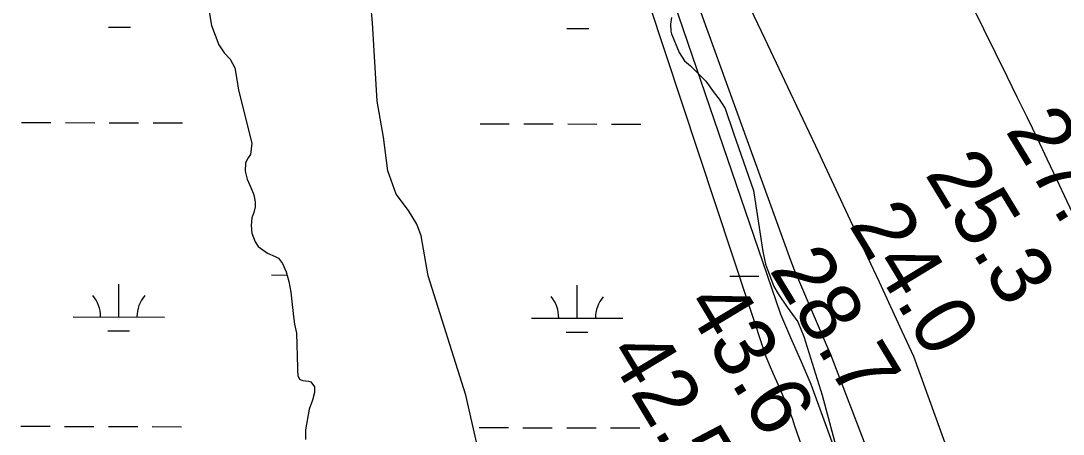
# Model space of a CAD drawing. Extents: x 3161615 to 3199515, y 867541 to 892976.
# Drawn here: x 3178713 to 3179855, y 883772 to 884225 of the extents above; entities that cross this region are included whole.
import ezdxf

# ---------------------------------------------------------------- set-up
doc = ezdxf.new("R2010")
doc.units = 0
for name, color, linetype in [('V-RIVR-RANG', 7, 'Continuous'), ('V-SITE-VEGE', 7, 'Continuous'), ('V-TOPO-MAJR', 7, 'Continuous'), ('V-TOPO-MINR', 7, 'Continuous'), ('V-TOPO-SHOR', 7, 'Continuous'), ('V-WETL-SWMP', 7, 'Continuous')]:
    doc.layers.add(name, color=color, linetype=linetype)

msp = doc.modelspace()

# ---------------------------------------------------------------- linework, layer by layer
at = {"layer": 'V-SITE-VEGE'}
for points in [[(3179235.7, 883661), (3179200.5, 883815.2), (3179159.4, 883945.7), (3179151.9, 883989.5), (3179146.9, 884002.2), (3179137.8, 884017.2), (3179124.3, 884035.2), (3179115.4, 884060.9), (3179110.4, 884097.7), (3179103.7, 884137.2), (3179098.6, 884222.7), (3179096.5, 884242.5)], [(3178919, 884239.3), (3178922.2, 884219.8), (3178930.2, 884198.6), (3178936.1, 884190), (3178942.5, 884182.9), (3178947.5, 884173.7), (3178950, 884160.8), (3178951.6, 884149.2), (3178966.3, 884091), (3178964.9, 884078.6), (3178962.4, 884075.1), (3178959.2, 884069.7), (3178959.1, 884060.3), (3178961.1, 884051.6), (3178965.1, 884042.4), (3178968.4, 884034.6), (3178970.1, 884026.9), (3178969.9, 884021.2), (3178968.4, 884015.3), (3178966.2, 884009.2), (3178965.4, 884001.1), (3178966.2, 883992.5), (3178970.1, 883982.9), (3178973.4, 883977.9), (3178983.3, 883970.8), (3178991.8, 883967.1), (3178995.4, 883965), (3178999.8, 883959.2), (3179003.9, 883950.2), (3179006.7, 883939.5), (3179008.9, 883927.9), (3179010.5, 883914.3)], [(3179426, 884228.8), (3179424.9, 884221.5), (3179425.2, 884213.8), (3179425.7, 884211), (3179434.1, 884190.2), (3179440, 884181.2), (3179446.7, 884175.7), (3179463.3, 884159), (3179472.5, 884146.2), (3179478.2, 884139.3), (3179484.7, 884129.2), (3179493.6, 884102.1), (3179515.8, 884039.3), (3179525.9, 883972.4), (3179528.9, 883958.7), (3179532.1, 883949.9), (3179538, 883934.2), (3179542.8, 883926), (3179552.7, 883911.5), (3179564.1, 883895.4), (3179570.7, 883879.2), (3179591, 883815.1), (3179625.6, 883685.9)], [(3179010.5, 883914.3), (3179012, 883901.3), (3179013.1, 883893), (3179015.1, 883883.1), (3179016.2, 883845.1), (3179016.2, 883842), (3179016.8, 883836.7), (3179018.5, 883832.6), (3179021.6, 883831.1), (3179028.2, 883830.5), (3179031, 883829.6), (3179034.8, 883824.4), (3179034.9, 883818.1), (3179032.6, 883809.7), (3179029.1, 883799.7), (3179024.9, 883777.3), (3179025, 883766.5)]]:
    msp.add_lwpolyline(points, dxfattribs=at)
at = {"layer": 'V-TOPO-MAJR'}
msp.add_lwpolyline([(3179131.1, 885053.4), (3179161.5, 884970.8), (3179284.5, 884648.5), (3179294.8, 884621.9), (3179305.3, 884595.5), (3179316, 884569.1), (3179327, 884542.8), (3179545.4, 883903.7), (3179556.3, 883878.2), (3179567.4, 883852.7), (3179578.5, 883827.3), (3179811.1, 883189.1)], dxfattribs=at)
at = {"layer": 'V-TOPO-MINR'}
for points in [[(3179091.8, 885461.7), (3179202.6, 884965.1), (3179220.4, 884903.6), (3179241.1, 884843), (3179263.9, 884783.1), (3179325.4, 884632.9), (3179329.9, 884622.1), (3179334.6, 884611.3), (3179339.4, 884600.6), (3179344.4, 884590), (3179500.2, 884263.7), (3179528, 884205.2), (3179555.7, 884146.7), (3179583.4, 884088.1), (3179610.9, 884029.5), (3179640.5, 883966.3), (3179653.2, 883939.2), (3179665.8, 883912.2), (3179678.3, 883885.1), (3179690.8, 883857.9), (3179846.8, 883426.7)], [(3179054.2, 885203.1), (3179268.1, 884628.2), (3179276.3, 884606.3), (3179284.7, 884584.4), (3179293.2, 884562.5), (3179301.9, 884540.8), (3179308.3, 884524.7), (3179313.6, 884510.9), (3179318.5, 884497), (3179322.9, 884482.9), (3179326.9, 884468.7), (3179529.2, 883857.4), (3179534.1, 883846), (3179539, 883834.5), (3179544, 883823.1), (3179549, 883811.7), (3179553.9, 883800.6), (3179556.3, 883794.7), (3179558.4, 883788.7), (3179560.1, 883782.6), (3179762.2, 883203.1)], [(3179137.5, 885109.7), (3179169.5, 885007), (3179204.9, 884905.4), (3179242.5, 884804.6), (3179307.3, 884639.8), (3179314.4, 884622), (3179321.7, 884604.3), (3179329.2, 884586.7), (3179336.8, 884569.2), (3179554.6, 883966.9), (3179559.5, 883954.1), (3179586.6, 883891), (3179591, 883880.9), (3179595.4, 883870.7), (3179599.8, 883860.6), (3179828.1, 883264.9)], [(3179979.2, 883766.2), (3179880.1, 883982.1), (3179869.6, 884005), (3179858.9, 884027.8), (3179848.2, 884050.6), (3179837.4, 884073.4), (3179826.6, 884096.1), (3179815.6, 884118.8), (3179804.6, 884141.4), (3179793.5, 884164), (3179527, 884705), (3179525, 884709.1), (3179523.1, 884713.2), (3179521.3, 884717.3), (3179519.6, 884721.5), (3179496.7, 884778.4), (3179489.4, 884798), (3179482.8, 884817.8)]]:
    msp.add_lwpolyline(points, dxfattribs=at)
at = {"layer": 'V-TOPO-SHOR'}
for points in [[(3179235.7, 883661), (3179200.5, 883815.2), (3179159.4, 883945.7), (3179151.9, 883989.5), (3179146.9, 884002.2), (3179137.8, 884017.2), (3179124.3, 884035.2), (3179115.4, 884060.9), (3179110.4, 884097.7), (3179103.7, 884137.2), (3179098.6, 884222.7), (3179096.5, 884242.5)], [(3178919, 884239.3), (3178922.2, 884219.8), (3178930.2, 884198.6), (3178936.1, 884190), (3178942.5, 884182.9), (3178947.5, 884173.7), (3178950, 884160.8), (3178951.6, 884149.2), (3178966.3, 884091), (3178964.9, 884078.6), (3178962.4, 884075.1), (3178959.2, 884069.7), (3178959.1, 884060.3), (3178961.1, 884051.6), (3178965.1, 884042.4), (3178968.4, 884034.6), (3178970.1, 884026.9), (3178969.9, 884021.2), (3178968.4, 884015.3), (3178966.2, 884009.2), (3178965.4, 884001.1), (3178966.2, 883992.5), (3178970.1, 883982.9), (3178973.4, 883977.9), (3178983.3, 883970.8), (3178991.8, 883967.1), (3178995.4, 883965), (3178999.8, 883959.2), (3179003.9, 883950.2), (3179006.7, 883939.5), (3179008.9, 883927.9), (3179010.5, 883914.3)], [(3179010.5, 883914.3), (3179012, 883901.3), (3179013.1, 883893), (3179015.1, 883883.1), (3179016.2, 883845.1), (3179016.2, 883842), (3179016.8, 883836.7), (3179018.5, 883832.6), (3179021.6, 883831.1), (3179028.2, 883830.5), (3179031, 883829.6), (3179034.8, 883824.4), (3179034.9, 883818.1), (3179032.6, 883809.7), (3179029.1, 883799.7), (3179024.9, 883777.3), (3179025, 883766.5)]]:
    msp.add_lwpolyline(points, dxfattribs=at)
at = {"layer": 'V-WETL-SWMP'}
for p, q in [((3178809.4, 884218.1), (3178833.4, 884218)), ((3179311.3, 884216.7), (3179335.3, 884216.7)), ((3178714.2, 884113.7), (3178746.2, 884113.6)), ((3178762.2, 884113.6), (3178794.2, 884113.5)), ((3178810.2, 884113.5), (3178842.2, 884113.4)), ((3178858.2, 884113.3), (3178890.2, 884113.2)), ((3179216.2, 884112.3), (3179248.2, 884112.3)), ((3179264.2, 884112.2), (3179296.2, 884112.1)), ((3179312.2, 884112.1), (3179344.2, 884112)), ((3179360.2, 884111.9), (3179392.2, 884111.9)), ((3178987.7, 883946.8), (3179004.8, 883946.7)), ((3179489.6, 883945.4), (3179521.6, 883945.3)), ((3178820.5, 883900.8), (3178820.6, 883936.8)), ((3179322.4, 883899.4), (3179322.5, 883935.4)), ((3178770.5, 883901), (3178870.5, 883900.7)), ((3179272.4, 883899.6), (3179372.4, 883899.3)), ((3178808.5, 883885.4), (3178832.5, 883885.4)), ((3179310.4, 883884), (3179334.4, 883884)), ((3178713.3, 883781.1), (3178745.3, 883781)), ((3178761.3, 883780.9), (3178793.3, 883780.8)), ((3178809.3, 883780.8), (3178841.3, 883780.7)), ((3178857.3, 883780.7), (3178889.3, 883780.6)), ((3179215.2, 883779.7), (3179247.2, 883779.6)), ((3179263.2, 883779.5), (3179295.2, 883779.4)), ((3179311.2, 883779.4), (3179343.2, 883779.3)), ((3179359.2, 883779.3), (3179391.2, 883779.2))]:
    msp.add_line(p, q, dxfattribs=at)
for points in [[(3179235.7, 883661), (3179200.5, 883815.2), (3179159.4, 883945.7), (3179151.9, 883989.5), (3179146.9, 884002.2), (3179137.8, 884017.2), (3179124.3, 884035.2), (3179115.4, 884060.9), (3179110.4, 884097.7), (3179103.7, 884137.2), (3179098.6, 884222.7), (3179096.5, 884242.5)], [(3178919, 884239.3), (3178922.2, 884219.8), (3178930.2, 884198.6), (3178936.1, 884190), (3178942.5, 884182.9), (3178947.5, 884173.7), (3178950, 884160.8), (3178951.6, 884149.2), (3178966.3, 884091), (3178964.9, 884078.6), (3178962.4, 884075.1), (3178959.2, 884069.7), (3178959.1, 884060.3), (3178961.1, 884051.6), (3178965.1, 884042.4), (3178968.4, 884034.6), (3178970.1, 884026.8), (3178969.9, 884021.2), (3178968.4, 884015.3), (3178966.2, 884009.2), (3178965.4, 884001.1), (3178966.2, 883992.5), (3178970.1, 883982.9), (3178973.4, 883977.9), (3178983.3, 883970.8), (3178991.8, 883967.1), (3178995.4, 883965), (3178999.8, 883959.2), (3179003.9, 883950.2), (3179006.7, 883939.5), (3179008.9, 883927.9), (3179010.5, 883914.3)], [(3179426, 884228.8), (3179424.9, 884221.5), (3179425.2, 884213.8), (3179425.7, 884211), (3179434.1, 884190.2), (3179440, 884181.2), (3179446.7, 884175.7), (3179463.3, 884159), (3179472.5, 884146.2), (3179478.2, 884139.3), (3179484.7, 884129.2), (3179493.6, 884102.1), (3179515.8, 884039.3), (3179525.9, 883972.4), (3179528.9, 883958.7), (3179532.1, 883949.9), (3179538, 883934.2), (3179542.8, 883926), (3179552.7, 883911.5), (3179564.1, 883895.4), (3179570.7, 883879.2), (3179591, 883815.1), (3179625.6, 883685.9)], [(3179010.5, 883914.3), (3179012, 883901.3), (3179013.1, 883893), (3179015.1, 883883.1), (3179016.2, 883845.1), (3179016.2, 883842), (3179016.8, 883836.7), (3179018.5, 883832.6), (3179021.6, 883831.1), (3179028.2, 883830.5), (3179031, 883829.6), (3179034.8, 883824.4), (3179034.9, 883818.1), (3179032.6, 883809.7), (3179029.1, 883799.7), (3179024.9, 883777.3), (3179025, 883766.5)]]:
    msp.add_lwpolyline(points, dxfattribs=at)
for centre, start, end in [((3178765.3, 883901.5), 359.0699, 40.6135), ((3178875.7, 883901.2), 139.0699, 180.6135), ((3179267.2, 883900.1), 359.0699, 40.6135), ((3179377.7, 883899.8), 139.0699, 180.6135)]:
    msp.add_arc(centre, 35.2, start, end, dxfattribs=at)

# ---------------------------------------------------------------- texts
at = {"layer": 'V-RIVR-RANG'}
for s, rotation, p in [('27.4', 301.2672, (3179790.8, 884104.9)), ('25.3', 301.2672, (3179702.6, 884057.4)), ('24.0', 301.2672, (3179619.4, 884001.8)), ('28.7', 301.2672, (3179532.3, 883952.5)), ('43.6', 301.0383, (3179438.9, 883914.6)), ('42.5', 301.0383, (3179354.3, 883861.3))]:
    msp.add_text(s, height=67, rotation=rotation, dxfattribs=at).set_placement(p)

doc.saveas('drawing.dxf')
